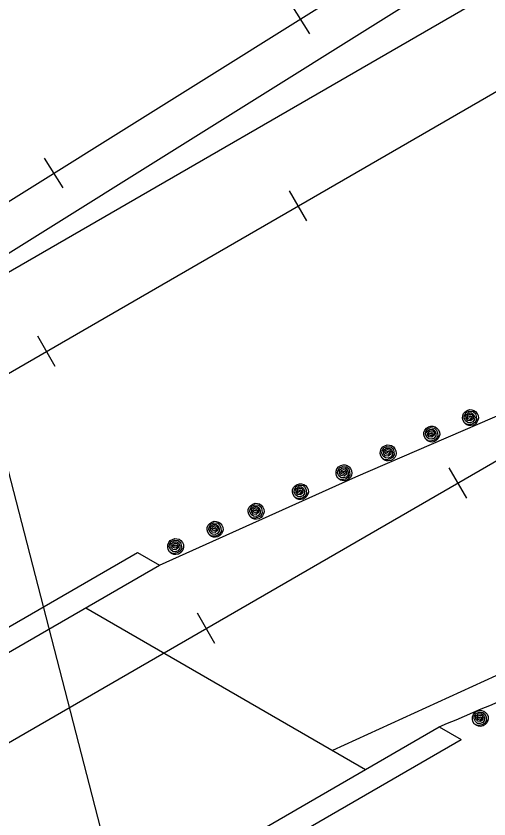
# Model space of a CAD drawing. Extents: x 36 to 2622, y -5330 to 219.
# Drawn here: x 426.66 to 449.13, y -4969.66 to -4931.54 of the extents above; entities that cross this region are included whole.
import ezdxf

# ---------------------------------------------------------------- set-up
doc = ezdxf.new("R2010")
doc.units = 0
doc.layers.add('2', color=7, linetype='Continuous')

msp = doc.modelspace()

# ---------------------------------------------------------------- linework, layer by layer
at = {"layer": '2'}
for p, q in [((557.613, -4867.904), (421.884, -4946.265)), ((272.595, -5037.243), (559.687, -4871.492)), ((280.188, -5050.394), (555.318, -4891.55)), ((451.878, -4924.382), (411.15, -4949.833)), ((452.981, -4926.146), (421.576, -4945.772)), ((439.719, -4930.982), (440.597, -4932.39)), ((427.997, -4938.288), (428.875, -4939.696)), ((440.481, -4941.273), (439.653, -4939.838)), ((431.374, -4972.748), (422.913, -4940.091)), ((428.519, -4948.179), (427.689, -4946.744)), ((475.524, -4950.973), (441.693, -4966.406)), ((448.075, -4954.426), (447.243, -4952.991)), ((384.384, -4984.758), (432.434, -4957.016)), ((432.434, -4957.016), (433.47, -4957.615)), ((385.424, -4985.359), (433.47, -4957.615)), ((429.971, -4959.637), (443.262, -4967.311)), ((436.11, -4961.332), (435.282, -4959.897)), ((398.714, -4993.031), (446.765, -4965.289)), ((446.765, -4965.289), (447.801, -4965.888)), ((399.754, -4993.632), (447.801, -4965.888))]:
    msp.add_line(p, q, dxfattribs=at)
for points in [[(433.47, -4957.615), (442.808, -4953.417), (451.504, -4949.673), (454.778, -4947.759), (455.797, -4946.904), (456.771, -4945.928), (457.746, -4944.68), (458.37, -4943.432)], [(448.248, -4950.609), (448.18, -4950.594), (448.184, -4950.547), (448.256, -4950.53), (448.308, -4950.565), (448.3, -4950.648), (448.225, -4950.69), (448.142, -4950.659), (448.098, -4950.58), (448.127, -4950.494), (448.223, -4950.451), (448.315, -4950.463), (448.373, -4950.559), (448.371, -4950.671), (448.254, -4950.765), (448.125, -4950.746), (448.04, -4950.646), (448.038, -4950.484), (448.152, -4950.388), (448.304, -4950.376), (448.4, -4950.453), (448.45, -4950.584), (448.448, -4950.7), (448.369, -4950.811), (448.246, -4950.852), (448.119, -4950.844), (448.015, -4950.759), (447.949, -4950.623), (447.963, -4950.511), (448.042, -4950.372), (448.19, -4950.307), (448.375, -4950.324), (448.483, -4950.42), (448.519, -4950.547), (448.537, -4950.707), (448.458, -4950.834), (448.313, -4950.913), (448.171, -4950.942), (448.063, -4950.931), (447.963, -4950.861), (447.899, -4950.75), (447.874, -4950.64), (447.88, -4950.53), (447.919, -4950.42), (447.994, -4950.328), (448.096, -4950.266), (448.207, -4950.23), (448.308, -4950.235), (448.408, -4950.264), (448.496, -4950.324), (448.566, -4950.409), (448.616, -4950.513), (448.627, -4950.636), (448.608, -4950.727), (448.558, -4950.827), (448.483, -4950.902), (448.377, -4950.967), (448.263, -4950.988), (448.169, -4950.983), (448.08, -4950.954), (448.011, -4950.904)], [(446.409, -4951.387), (446.341, -4951.372), (446.345, -4951.324), (446.418, -4951.308), (446.469, -4951.343), (446.461, -4951.426), (446.386, -4951.468), (446.303, -4951.437), (446.259, -4951.358), (446.288, -4951.273), (446.384, -4951.229), (446.476, -4951.241), (446.534, -4951.337), (446.532, -4951.449), (446.415, -4951.543), (446.286, -4951.524), (446.201, -4951.424), (446.199, -4951.262), (446.314, -4951.166), (446.465, -4951.154), (446.561, -4951.231), (446.611, -4951.362), (446.609, -4951.478), (446.53, -4951.589), (446.407, -4951.63), (446.28, -4951.622), (446.176, -4951.537), (446.11, -4951.401), (446.124, -4951.289), (446.203, -4951.15), (446.351, -4951.085), (446.536, -4951.102), (446.644, -4951.198), (446.68, -4951.324), (446.698, -4951.485), (446.619, -4951.611), (446.474, -4951.691), (446.332, -4951.72), (446.224, -4951.709), (446.124, -4951.639), (446.06, -4951.528), (446.035, -4951.418), (446.041, -4951.308), (446.081, -4951.198), (446.155, -4951.106), (446.257, -4951.044), (446.368, -4951.008), (446.469, -4951.012), (446.569, -4951.042), (446.657, -4951.102), (446.728, -4951.187), (446.777, -4951.291), (446.788, -4951.414), (446.769, -4951.506), (446.719, -4951.605), (446.644, -4951.68), (446.538, -4951.745), (446.424, -4951.766), (446.33, -4951.761), (446.241, -4951.732), (446.172, -4951.682)], [(444.339, -4952.284), (444.271, -4952.269), (444.275, -4952.221), (444.348, -4952.204), (444.4, -4952.24), (444.391, -4952.323), (444.317, -4952.365), (444.233, -4952.333), (444.19, -4952.254), (444.219, -4952.169), (444.314, -4952.125), (444.406, -4952.138), (444.464, -4952.234), (444.462, -4952.346), (444.346, -4952.44), (444.217, -4952.421), (444.131, -4952.321), (444.129, -4952.159), (444.244, -4952.063), (444.396, -4952.051), (444.491, -4952.128), (444.541, -4952.258), (444.539, -4952.375), (444.46, -4952.485), (444.337, -4952.527), (444.21, -4952.519), (444.106, -4952.433), (444.04, -4952.298), (444.054, -4952.186), (444.133, -4952.046), (444.281, -4951.982), (444.466, -4951.998), (444.575, -4952.094), (444.61, -4952.221), (444.629, -4952.381), (444.55, -4952.508), (444.404, -4952.587), (444.262, -4952.616), (444.154, -4952.606), (444.054, -4952.535), (443.99, -4952.425), (443.965, -4952.315), (443.971, -4952.204), (444.011, -4952.094), (444.086, -4952.003), (444.188, -4951.94), (444.298, -4951.905), (444.4, -4951.909), (444.5, -4951.938), (444.587, -4951.998), (444.658, -4952.084), (444.708, -4952.188), (444.718, -4952.311), (444.699, -4952.402), (444.649, -4952.502), (444.575, -4952.577), (444.468, -4952.641), (444.354, -4952.662), (444.26, -4952.658), (444.171, -4952.629), (444.102, -4952.579)], [(442.236, -4953.226), (442.168, -4953.211), (442.172, -4953.163), (442.245, -4953.147), (442.297, -4953.182), (442.288, -4953.265), (442.213, -4953.307), (442.13, -4953.276), (442.087, -4953.197), (442.116, -4953.111), (442.211, -4953.068), (442.303, -4953.08), (442.361, -4953.176), (442.359, -4953.288), (442.243, -4953.382), (442.113, -4953.363), (442.028, -4953.263), (442.026, -4953.101), (442.141, -4953.005), (442.293, -4952.993), (442.388, -4953.07), (442.438, -4953.201), (442.436, -4953.317), (442.357, -4953.428), (442.234, -4953.469), (442.107, -4953.461), (442.003, -4953.376), (441.937, -4953.24), (441.951, -4953.128), (442.03, -4952.989), (442.178, -4952.924), (442.363, -4952.941), (442.471, -4953.037), (442.507, -4953.163), (442.525, -4953.324), (442.446, -4953.45), (442.301, -4953.53), (442.159, -4953.559), (442.051, -4953.548), (441.951, -4953.477), (441.887, -4953.367), (441.862, -4953.257), (441.868, -4953.147), (441.908, -4953.037), (441.983, -4952.945), (442.084, -4952.883), (442.195, -4952.847), (442.297, -4952.851), (442.397, -4952.881), (442.484, -4952.941), (442.555, -4953.026), (442.605, -4953.13), (442.615, -4953.253), (442.596, -4953.344), (442.546, -4953.444), (442.471, -4953.519), (442.365, -4953.584), (442.251, -4953.604), (442.157, -4953.6), (442.068, -4953.571), (441.999, -4953.521)], [(440.168, -4954.122), (440.1, -4954.108), (440.104, -4954.06), (440.177, -4954.043), (440.229, -4954.079), (440.221, -4954.162), (440.146, -4954.204), (440.062, -4954.172), (440.019, -4954.093), (440.048, -4954.008), (440.144, -4953.964), (440.235, -4953.977), (440.293, -4954.073), (440.291, -4954.185), (440.175, -4954.278), (440.046, -4954.26), (439.961, -4954.16), (439.959, -4953.998), (440.073, -4953.902), (440.225, -4953.889), (440.32, -4953.966), (440.37, -4954.097), (440.368, -4954.214), (440.289, -4954.324), (440.166, -4954.366), (440.04, -4954.357), (439.936, -4954.272), (439.869, -4954.137), (439.884, -4954.025), (439.963, -4953.885), (440.11, -4953.821), (440.296, -4953.837), (440.404, -4953.933), (440.439, -4954.06), (440.458, -4954.22), (440.379, -4954.347), (440.233, -4954.426), (440.092, -4954.455), (439.983, -4954.445), (439.884, -4954.374), (439.819, -4954.264), (439.794, -4954.154), (439.8, -4954.043), (439.84, -4953.933), (439.915, -4953.842), (440.017, -4953.779), (440.127, -4953.744), (440.229, -4953.748), (440.329, -4953.777), (440.416, -4953.837), (440.487, -4953.923), (440.537, -4954.027), (440.547, -4954.149), (440.528, -4954.241), (440.478, -4954.341), (440.404, -4954.416), (440.298, -4954.48), (440.183, -4954.501), (440.089, -4954.497), (440, -4954.468), (439.931, -4954.418)], [(438.063, -4955.054), (437.995, -4955.04), (437.999, -4954.992), (438.072, -4954.975), (438.124, -4955.011), (438.115, -4955.094), (438.041, -4955.135), (437.957, -4955.104), (437.914, -4955.025), (437.943, -4954.94), (438.038, -4954.896), (438.13, -4954.909), (438.188, -4955.004), (438.186, -4955.117), (438.07, -4955.21), (437.941, -4955.192), (437.855, -4955.092), (437.853, -4954.93), (437.968, -4954.834), (438.12, -4954.821), (438.215, -4954.898), (438.265, -4955.029), (438.263, -4955.146), (438.184, -4955.256), (438.061, -4955.298), (437.934, -4955.289), (437.83, -4955.204), (437.764, -4955.069), (437.778, -4954.957), (437.858, -4954.817), (438.005, -4954.753), (438.19, -4954.769), (438.298, -4954.865), (438.334, -4954.992), (438.353, -4955.152), (438.274, -4955.279), (438.128, -4955.358), (437.986, -4955.387), (437.878, -4955.377), (437.778, -4955.306), (437.714, -4955.196), (437.689, -4955.086), (437.695, -4954.975), (437.735, -4954.865), (437.81, -4954.774), (437.911, -4954.711), (438.022, -4954.676), (438.124, -4954.68), (438.224, -4954.709), (438.311, -4954.769), (438.382, -4954.855), (438.432, -4954.959), (438.442, -4955.081), (438.423, -4955.173), (438.373, -4955.273), (438.298, -4955.348), (438.192, -4955.412), (438.078, -4955.433), (437.984, -4955.429), (437.895, -4955.4), (437.826, -4955.35)], [(436.114, -4955.909), (436.046, -4955.895), (436.05, -4955.847), (436.123, -4955.83), (436.175, -4955.866), (436.166, -4955.949), (436.091, -4955.99), (436.008, -4955.959), (435.964, -4955.88), (435.994, -4955.795), (436.089, -4955.751), (436.181, -4955.764), (436.239, -4955.859), (436.237, -4955.972), (436.12, -4956.065), (435.992, -4956.047), (435.906, -4955.947), (435.904, -4955.784), (436.019, -4955.689), (436.17, -4955.676), (436.266, -4955.753), (436.316, -4955.884), (436.314, -4956.001), (436.235, -4956.111), (436.112, -4956.153), (435.985, -4956.144), (435.881, -4956.059), (435.815, -4955.924), (435.829, -4955.811), (435.908, -4955.672), (436.056, -4955.608), (436.241, -4955.624), (436.349, -4955.72), (436.385, -4955.847), (436.403, -4956.007), (436.324, -4956.134), (436.179, -4956.213), (436.037, -4956.242), (435.929, -4956.232), (435.829, -4956.161), (435.765, -4956.051), (435.74, -4955.94), (435.746, -4955.83), (435.786, -4955.72), (435.861, -4955.628), (435.962, -4955.566), (436.073, -4955.531), (436.175, -4955.535), (436.274, -4955.564), (436.362, -4955.624), (436.433, -4955.71), (436.482, -4955.814), (436.493, -4955.936), (436.474, -4956.028), (436.424, -4956.128), (436.349, -4956.203), (436.243, -4956.267), (436.129, -4956.288), (436.035, -4956.284), (435.946, -4956.255), (435.877, -4956.205)], [(434.242, -4956.731), (434.173, -4956.716), (434.178, -4956.668), (434.25, -4956.652), (434.302, -4956.687), (434.294, -4956.771), (434.219, -4956.812), (434.136, -4956.781), (434.092, -4956.702), (434.121, -4956.617), (434.217, -4956.573), (434.309, -4956.585), (434.367, -4956.681), (434.365, -4956.793), (434.248, -4956.887), (434.119, -4956.868), (434.034, -4956.768), (434.032, -4956.606), (434.146, -4956.511), (434.298, -4956.498), (434.394, -4956.575), (434.444, -4956.706), (434.442, -4956.823), (434.363, -4956.933), (434.24, -4956.974), (434.113, -4956.966), (434.009, -4956.881), (433.942, -4956.745), (433.957, -4956.633), (434.036, -4956.494), (434.184, -4956.429), (434.369, -4956.446), (434.477, -4956.542), (434.512, -4956.668), (434.531, -4956.829), (434.452, -4956.956), (434.307, -4957.035), (434.165, -4957.064), (434.057, -4957.053), (433.957, -4956.983), (433.893, -4956.872), (433.868, -4956.762), (433.874, -4956.652), (433.913, -4956.542), (433.988, -4956.45), (434.09, -4956.388), (434.201, -4956.352), (434.302, -4956.356), (434.402, -4956.386), (434.49, -4956.446), (434.56, -4956.531), (434.61, -4956.635), (434.621, -4956.758), (434.602, -4956.85), (434.552, -4956.949), (434.477, -4957.024), (434.371, -4957.089), (434.257, -4957.11), (434.163, -4957.105), (434.074, -4957.076), (434.005, -4957.026)], [(448.718, -4964.887), (448.65, -4964.873), (448.654, -4964.825), (448.726, -4964.808), (448.779, -4964.844), (448.77, -4964.927), (448.695, -4964.969), (448.612, -4964.937), (448.569, -4964.858), (448.598, -4964.773), (448.693, -4964.729), (448.785, -4964.742), (448.843, -4964.838), (448.841, -4964.95), (448.725, -4965.043), (448.596, -4965.025), (448.51, -4964.925), (448.508, -4964.763), (448.623, -4964.667), (448.774, -4964.655), (448.87, -4964.731), (448.92, -4964.863), (448.918, -4964.979), (448.839, -4965.089), (448.716, -4965.131), (448.589, -4965.123), (448.485, -4965.037), (448.419, -4964.902), (448.433, -4964.79), (448.512, -4964.65), (448.66, -4964.586), (448.845, -4964.602), (448.953, -4964.698), (448.989, -4964.825), (449.007, -4964.985), (448.928, -4965.112), (448.783, -4965.191), (448.641, -4965.22), (448.533, -4965.21), (448.433, -4965.139), (448.369, -4965.029), (448.344, -4964.919), (448.35, -4964.808), (448.389, -4964.698), (448.464, -4964.607), (448.566, -4964.544), (448.677, -4964.509), (448.779, -4964.513), (448.878, -4964.542), (448.966, -4964.602), (449.036, -4964.688), (449.086, -4964.792), (449.097, -4964.914), (449.078, -4965.006), (449.028, -4965.106), (448.953, -4965.181), (448.847, -4965.245), (448.733, -4965.266), (448.639, -4965.262), (448.55, -4965.233), (448.481, -4965.183)]]:
    msp.add_lwpolyline(points, dxfattribs=at)
msp.add_arc((-1297.263, -856.424), 4463.677, 292.999039, 293.177436, dxfattribs=at)

doc.saveas('drawing.dxf')
